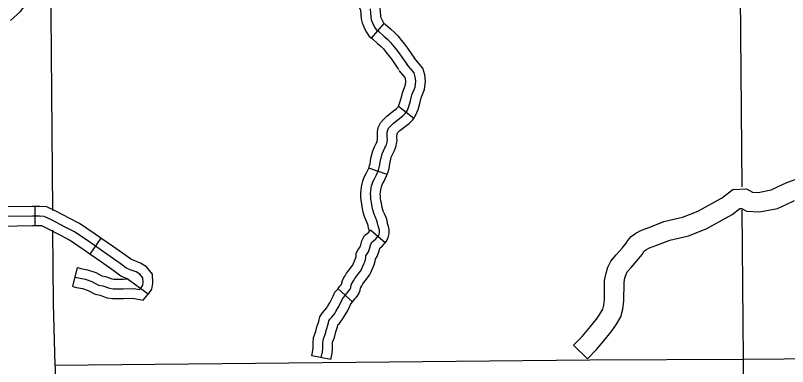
# Model space of a CAD drawing. Extents: x 1377389 to 1380723, y 1168351 to 1170484.
# Drawn here: x 1378893.2 to 1379012.3, y 1168726.1 to 1168780.3 of the extents above; entities that cross this region are included whole.
import ezdxf

# ---------------------------------------------------------------- set-up
doc = ezdxf.new("R2010")
doc.units = 0
doc.layers.add('B_Fill', color=7, linetype='Continuous')

msp = doc.modelspace()

# ---------------------------------------------------------------- linework, layer by layer
at = {"layer": 'B_Fill'}
for p, q in [((1378948.12, 1168776.75), (1378950.09, 1168779.01)), ((1378954.64, 1168764.38), (1378952.27, 1168766.22)), ((1378950.54, 1168755.75), (1378947.7, 1168756.73)), ((1378896.2, 1168750.82), (1378896.2, 1168747.82)), ((1378950.22, 1168745.19), (1378947.95, 1168747.14)), ((1378906.38, 1168745.94), (1378904.66, 1168743.48)), ((1378902.06, 1168738.47), (1378902.78, 1168741.38)), ((1378913.67, 1168737.27), (1378910.42, 1168739.63)), ((1378945.2, 1168736.11), (1378942.97, 1168738.12)), ((1378941.85, 1168727.22), (1378938.91, 1168727.78))]:
    msp.add_line(p, q, dxfattribs=at)
for points in [[(1378892.44, 1168779.48), (1378893.96, 1168780.87), (1378896.01, 1168783.61), (1378897.53, 1168785.98), (1378899.49, 1168788.13), (1378902.87, 1168792.33), (1378904.2, 1168793.41), (1378905.3, 1168793.86), (1378906.82, 1168794.21), (1378911.03, 1168794.41), (1378912.74, 1168794.64), (1378914.2, 1168795.05), (1378914.67, 1168795.21)], [(1378898.57, 1168792.69), (1378898.9, 1168750.19)], [(1379005.29, 1168753.83), (1379004.99, 1168789.32)], [(1378946.52, 1168788.21), (1378946.51, 1168788.14), (1378946.28, 1168787.64), (1378946.13, 1168786.66), (1378946.03, 1168786.14), (1378945.94, 1168785.66), (1378945.91, 1168785.22), (1378945.93, 1168784.63), (1378945.93, 1168783.33), (1378945.95, 1168782.8), (1378945.98, 1168782.28), (1378946.18, 1168781.66), (1378946.37, 1168781.19), (1378946.41, 1168781.1), (1378946.52, 1168779.74), (1378946.66, 1168779.13), (1378946.92, 1168778.5), (1378947.3, 1168777.72), (1378947.69, 1168777.12), (1378948.12, 1168776.75)], [(1378949.48, 1168787.71), (1378949.4, 1168787.25), (1378949.18, 1168786.77), (1378949.08, 1168786.15), (1378948.97, 1168785.58), (1378948.92, 1168785.29), (1378948.91, 1168785.17), (1378948.93, 1168784.68), (1378948.93, 1168783.39), (1378948.95, 1168782.94), (1378948.95, 1168782.83), (1378949, 1168782.68), (1378949.12, 1168782.39), (1378949.32, 1168781.95), (1378949.39, 1168781.42), (1378949.49, 1168780.2), (1378949.53, 1168780.04), (1378949.66, 1168779.72), (1378949.91, 1168779.21), (1378949.97, 1168779.11), (1378950.09, 1168779.01)], [(1378947.9, 1168781.26), (1378948.01, 1168779.97), (1378948.09, 1168779.58), (1378948.29, 1168779.11), (1378948.6, 1168778.46), (1378948.83, 1168778.11), (1378949.23, 1168777.76), (1378950.05, 1168777.07), (1378950.64, 1168776.54), (1378951.07, 1168776.11), (1378951.58, 1168775.47), (1378952.01, 1168774.92), (1378952.46, 1168774.35), (1378953.55, 1168772.75)], [(1378950.09, 1168779.01), (1378950.21, 1168778.9), (1378951.03, 1168778.2), (1378951.67, 1168777.63), (1378952.19, 1168777.11), (1378952.76, 1168776.41), (1378953.2, 1168775.84), (1378953.68, 1168775.23), (1378954.79, 1168773.59)], [(1378948.12, 1168776.75), (1378948.26, 1168776.63), (1378949.06, 1168775.94), (1378949.61, 1168775.45), (1378949.95, 1168775.11), (1378950.41, 1168774.54), (1378950.83, 1168774), (1378951.25, 1168773.46), (1378952.31, 1168771.91)], [(1378954.64, 1168764.38), (1378954.78, 1168764.56), (1378955.03, 1168765.04), (1378955.3, 1168765.75), (1378955.57, 1168766.68), (1378955.8, 1168767.54), (1378956.31, 1168768.86), (1378956.45, 1168770.13), (1378956.33, 1168771.11), (1378956.02, 1168772.15), (1378954.69, 1168773.72)], [(1378940.38, 1168727.5), (1378940.56, 1168728.41), (1378940.6, 1168728.89), (1378940.6, 1168729.72), (1378940.64, 1168730.24), (1378940.99, 1168731.07), (1378941.16, 1168731.85), (1378941.42, 1168732.68), (1378941.56, 1168733.2), (1378941.74, 1168733.48), (1378942, 1168733.74), (1378942.44, 1168734.29), (1378942.64, 1168734.61), (1378942.99, 1168735.25), (1378943.36, 1168735.92), (1378943.55, 1168736.36), (1378943.74, 1168736.72), (1378944.12, 1168737.15), (1378944.41, 1168737.56), (1378944.64, 1168737.79), (1378944.83, 1168738.05), (1378944.92, 1168738.27), (1378944.95, 1168738.52), (1378945.03, 1168738.83), (1378945.17, 1168739.09), (1378945.34, 1168739.35), (1378945.53, 1168739.69), (1378945.71, 1168739.92), (1378946, 1168740.3), (1378946.41, 1168740.83), (1378946.51, 1168740.97), (1378946.65, 1168741.27), (1378946.93, 1168741.94), (1378947.12, 1168742.36), (1378947.22, 1168742.65), (1378947.24, 1168742.95), (1378947.25, 1168743.18), (1378947.35, 1168743.35), (1378947.65, 1168743.79), (1378947.89, 1168744.44), (1378948.03, 1168744.99), (1378948.22, 1168745.34), (1378948.39, 1168745.47), (1378948.77, 1168745.81), (1378949, 1168746.07), (1378949.18, 1168746.28), (1378949.28, 1168746.51), (1378949.35, 1168746.8), (1378949.35, 1168747.08), (1378949.3, 1168747.34), (1378949.13, 1168747.84), (1378949.06, 1168748.26), (1378948.96, 1168748.57), (1378948.78, 1168748.99), (1378948.52, 1168749.61), (1378948.32, 1168750.31), (1378948.17, 1168751.02), (1378948.1, 1168751.45), (1378948.03, 1168751.9), (1378948, 1168752.34), (1378947.98, 1168752.8), (1378948.01, 1168753.15), (1378948.08, 1168753.61), (1378948.14, 1168753.99), (1378948.22, 1168754.25), (1378948.33, 1168754.59), (1378948.51, 1168754.97), (1378948.7, 1168755.3), (1378948.89, 1168755.68), (1378949.09, 1168756.16), (1378949.25, 1168756.63), (1378949.38, 1168757.02), (1378949.47, 1168757.59), (1378949.51, 1168757.99), (1378949.59, 1168758.25), (1378949.75, 1168758.91), (1378949.95, 1168759.38), (1378950.19, 1168759.83), (1378950.33, 1168760.09), (1378950.42, 1168760.3), (1378950.48, 1168760.54), (1378950.54, 1168760.81), (1378950.58, 1168761.03), (1378950.54, 1168761.49), (1378950.56, 1168762.19), (1378950.62, 1168762.57), (1378950.75, 1168762.87), (1378951.06, 1168763.19), (1378951.51, 1168763.64), (1378952.97, 1168764.78), (1378953.31, 1168765.12), (1378953.51, 1168765.38), (1378953.66, 1168765.66), (1378953.88, 1168766.23), (1378954.13, 1168767.09), (1378954.37, 1168768.01), (1378954.84, 1168769.22), (1378954.94, 1168770.12), (1378954.86, 1168770.8), (1378954.68, 1168771.42), (1378953.55, 1168772.75)], [(1378952.25, 1168766.19), (1378952.29, 1168766.28), (1378952.45, 1168766.7), (1378952.68, 1168767.49), (1378952.95, 1168768.47), (1378953.37, 1168769.58), (1378953.43, 1168770.12), (1378953.39, 1168770.5), (1378953.33, 1168770.68), (1378952.4, 1168771.78)], [(1378947.7, 1168756.73), (1378947.83, 1168757.11), (1378947.92, 1168757.38), (1378947.98, 1168757.79), (1378948.04, 1168758.27), (1378948.14, 1168758.63), (1378948.32, 1168759.39), (1378948.6, 1168760.02), (1378948.86, 1168760.54), (1378948.98, 1168760.75), (1378948.99, 1168760.77), (1378949.01, 1168760.88), (1378949.07, 1168761.11), (1378949.03, 1168761.45), (1378949.07, 1168762.34), (1378949.17, 1168763), (1378949.49, 1168763.72), (1378949.99, 1168764.24), (1378950.52, 1168764.77), (1378951.98, 1168765.9), (1378952.18, 1168766.11), (1378952.27, 1168766.22)], [(1378950.54, 1168755.75), (1378950.67, 1168756.15), (1378950.85, 1168756.67), (1378950.96, 1168757.4), (1378950.99, 1168757.7), (1378951.04, 1168757.87), (1378951.17, 1168758.43), (1378951.31, 1168758.73), (1378951.51, 1168759.12), (1378951.68, 1168759.43), (1378951.85, 1168759.83), (1378951.94, 1168760.21), (1378952, 1168760.5), (1378952.09, 1168760.95), (1378952.04, 1168761.53), (1378952.06, 1168762.05), (1378952.06, 1168762.06), (1378952.13, 1168762.14), (1378952.51, 1168762.51), (1378953.97, 1168763.65), (1378954.44, 1168764.12), (1378954.64, 1168764.38)], [(1378947.83, 1168747), (1378947.67, 1168747.48), (1378947.6, 1168747.9), (1378947.55, 1168748.04), (1378947.4, 1168748.41), (1378947.11, 1168749.1), (1378946.86, 1168749.95), (1378946.7, 1168750.74), (1378946.62, 1168751.2), (1378946.53, 1168751.73), (1378946.5, 1168752.26), (1378946.48, 1168752.84), (1378946.52, 1168753.34), (1378946.6, 1168753.84), (1378946.67, 1168754.3), (1378946.78, 1168754.7), (1378946.94, 1168755.15), (1378947.17, 1168755.65), (1378947.37, 1168756.01), (1378947.52, 1168756.31), (1378947.69, 1168756.7), (1378947.7, 1168756.73)], [(1378950.22, 1168745.19), (1378950.46, 1168745.47), (1378950.71, 1168746.02), (1378950.85, 1168746.62), (1378950.85, 1168747.24), (1378950.74, 1168747.74), (1378950.59, 1168748.2), (1378950.52, 1168748.63), (1378950.37, 1168749.09), (1378950.17, 1168749.57), (1378949.94, 1168750.11), (1378949.77, 1168750.67), (1378949.65, 1168751.3), (1378949.58, 1168751.69), (1378949.52, 1168752.07), (1378949.5, 1168752.41), (1378949.48, 1168752.76), (1378949.5, 1168752.97), (1378949.57, 1168753.37), (1378949.61, 1168753.67), (1378949.65, 1168753.8), (1378949.73, 1168754.02), (1378949.84, 1168754.28), (1378950.02, 1168754.6), (1378950.25, 1168755.05), (1378950.49, 1168755.63), (1378950.54, 1168755.75)], [(1378981.46, 1168727.34), (1378979.31, 1168729.43), (1378980.61, 1168730.76), (1378981.92, 1168732.29), (1378982.82, 1168733.43), (1378983.35, 1168734.23), (1378983.79, 1168734.99), (1378983.96, 1168735.57), (1378984.05, 1168736.44), (1378984.09, 1168739.39), (1378984.31, 1168740.51), (1378984.59, 1168741.44), (1378985.06, 1168742.39), (1378985.89, 1168743.34), (1378986.8, 1168744.4), (1378987.41, 1168745.14), (1378987.66, 1168745.58), (1378988.16, 1168746.2), (1378988.9, 1168746.71), (1378989.77, 1168747.17), (1378991.07, 1168747.64), (1378993.25, 1168748.49), (1378996.12, 1168749.15), (1378997.59, 1168749.73), (1378998.57, 1168750.14), (1379002.13, 1168752.11), (1379003.88, 1168753.43), (1379006, 1168753.55), (1379006.89, 1168753.03), (1379007.78, 1168752.98), (1379009.81, 1168753.36), (1379010.77, 1168753.82), (1379012.21, 1168754.52), (1379013.48, 1168754.96)], [(1378896.2, 1168750.82), (1378895.8, 1168750.82), (1378891.01, 1168750.74), (1378885.58, 1168750.49)], [(1378906.38, 1168745.94), (1378905.5, 1168746.56), (1378903.06, 1168748.17), (1378901.56, 1168748.96), (1378899.43, 1168750.07), (1378898.01, 1168750.76), (1378896.95, 1168750.82), (1378896.2, 1168750.82)], [(1378981.46, 1168727.34), (1378982.82, 1168728.74), (1378984.24, 1168730.38), (1378985.25, 1168731.67), (1378985.9, 1168732.65), (1378986.57, 1168733.8), (1378986.92, 1168734.99), (1378987.05, 1168736.26), (1378987.08, 1168739.07), (1378987.23, 1168739.79), (1378987.39, 1168740.33), (1378987.58, 1168740.71), (1378988.16, 1168741.38), (1378989.09, 1168742.47), (1378989.88, 1168743.42), (1378990.14, 1168743.87), (1378990.23, 1168743.99), (1378990.46, 1168744.14), (1378990.99, 1168744.42), (1378992.12, 1168744.83), (1378994.13, 1168745.61), (1378997.02, 1168746.28), (1378998.72, 1168746.95), (1378999.88, 1168747.43), (1379003.76, 1168749.59), (1379004.96, 1168750.49), (1379005.27, 1168750.5), (1379006, 1168750.07), (1379007.98, 1168749.97), (1379010.75, 1168750.48), (1379012.08, 1168751.12), (1379013.36, 1168751.75)], [(1379005.51, 1168727.26), (1379005.32, 1168750.27)], [(1378902.42, 1168739.93), (1378902.93, 1168739.8), (1378903.94, 1168739.59), (1378904.99, 1168739.25), (1378906, 1168738.7), (1378906.67, 1168738.58), (1378907.68, 1168738.2), (1378908.27, 1168738.11), (1378909.83, 1168738.11), (1378911.43, 1168738.16), (1378912.31, 1168737.99), (1378912.57, 1168738.28), (1378912.82, 1168738.66), (1378912.9, 1168739.08), (1378912.86, 1168739.8), (1378912.4, 1168740.35), (1378911.81, 1168740.73), (1378910.88, 1168741.06), (1378910.21, 1168741.36), (1378909.32, 1168742.03), (1378907.3, 1168743.47), (1378904.65, 1168745.32), (1378902.29, 1168746.88), (1378900.86, 1168747.64), (1378898.76, 1168748.73), (1378897.62, 1168749.28), (1378896.91, 1168749.32), (1378895.81, 1168749.32), (1378891.05, 1168749.24)], [(1378896.2, 1168747.82), (1378895.82, 1168747.82), (1378891.1, 1168747.74), (1378885.72, 1168747.49)], [(1378904.66, 1168743.48), (1378903.81, 1168744.08), (1378901.53, 1168745.59), (1378900.17, 1168746.31), (1378898.09, 1168747.39), (1378897.24, 1168747.8), (1378896.86, 1168747.82), (1378896.2, 1168747.82)], [(1378898.92, 1168747.14), (1378899.01, 1168735.87), (1378899.29, 1168726.34), (1378899.3, 1168725.92), (1378899.94, 1168702.1)], [(1378942.94, 1168738.09), (1378943.26, 1168738.53), (1378943.46, 1168738.73), (1378943.47, 1168738.82), (1378943.63, 1168739.37), (1378943.87, 1168739.84), (1378944.06, 1168740.14), (1378944.27, 1168740.51), (1378944.51, 1168740.83), (1378944.81, 1168741.22), (1378945.2, 1168741.72), (1378945.22, 1168741.74), (1378945.29, 1168741.89), (1378945.55, 1168742.53), (1378945.73, 1168742.92), (1378945.74, 1168742.94), (1378945.74, 1168743.03), (1378945.78, 1168743.63), (1378946.08, 1168744.15), (1378946.31, 1168744.49), (1378946.46, 1168744.88), (1378946.61, 1168745.53), (1378947.05, 1168746.34), (1378947.44, 1168746.64), (1378947.71, 1168746.87), (1378947.87, 1168747.06), (1378947.95, 1168747.14)], [(1378913.67, 1168737.27), (1378913.76, 1168737.38), (1378914.23, 1168738.08), (1378914.41, 1168738.98), (1378914.33, 1168740.39), (1378913.4, 1168741.49), (1378912.48, 1168742.08), (1378911.44, 1168742.46), (1378910.98, 1168742.66), (1378910.21, 1168743.24), (1378908.17, 1168744.69), (1378906.38, 1168745.94)], [(1378945.2, 1168736.11), (1378945.29, 1168736.21), (1378945.56, 1168736.58), (1378945.79, 1168736.82), (1378946.15, 1168737.33), (1378946.38, 1168737.9), (1378946.42, 1168738.23), (1378946.44, 1168738.28), (1378946.47, 1168738.34), (1378946.62, 1168738.57), (1378946.79, 1168738.87), (1378946.9, 1168739.02), (1378947.18, 1168739.39), (1378947.61, 1168739.94), (1378947.8, 1168740.21), (1378948.02, 1168740.64), (1378948.31, 1168741.35), (1378948.52, 1168741.81), (1378948.71, 1168742.36), (1378948.73, 1168742.71), (1378948.99, 1168743.1), (1378949.33, 1168743.99), (1378949.42, 1168744.38), (1378949.83, 1168744.74), (1378950.13, 1168745.09), (1378950.22, 1168745.19)], [(1378910.42, 1168739.63), (1378909.44, 1168740.06), (1378908.44, 1168740.82), (1378906.44, 1168742.24), (1378904.66, 1168743.48)], [(1378902.78, 1168741.38), (1378903.26, 1168741.26), (1378904.32, 1168741.04), (1378905.58, 1168740.64), (1378906.51, 1168740.14), (1378907.08, 1168740.03), (1378908.06, 1168739.66), (1378908.38, 1168739.61), (1378909.81, 1168739.61), (1378910.42, 1168739.63)], [(1378902.06, 1168738.47), (1378902.59, 1168738.34), (1378903.55, 1168738.14), (1378904.4, 1168737.87), (1378905.49, 1168737.27), (1378906.27, 1168737.13), (1378907.31, 1168736.74), (1378908.17, 1168736.61), (1378909.85, 1168736.61), (1378911.31, 1168736.65), (1378912.89, 1168736.35), (1378913.67, 1168737.27)], [(1378938.91, 1168727.78), (1378939.07, 1168728.62), (1378939.1, 1168728.96), (1378939.1, 1168729.78), (1378939.17, 1168730.6), (1378939.55, 1168731.52), (1378939.71, 1168732.24), (1378939.98, 1168733.08), (1378940.16, 1168733.8), (1378940.56, 1168734.43), (1378940.88, 1168734.75), (1378941.22, 1168735.16), (1378941.35, 1168735.37), (1378941.67, 1168735.97), (1378942.01, 1168736.58), (1378942.19, 1168737), (1378942.49, 1168737.58), (1378942.97, 1168738.12)], [(1378941.85, 1168727.22), (1378942.04, 1168728.2), (1378942.1, 1168728.82), (1378942.1, 1168729.66), (1378942.12, 1168729.88), (1378942.42, 1168730.61), (1378942.61, 1168731.46), (1378942.87, 1168732.27), (1378942.94, 1168732.57), (1378943.12, 1168732.74), (1378943.66, 1168733.41), (1378943.93, 1168733.84), (1378944.31, 1168734.53), (1378944.71, 1168735.26), (1378944.9, 1168735.71), (1378944.98, 1168735.86), (1378945.2, 1168736.11)], [(1379005.51, 1168727.26), (1379099.92, 1168728.04)], [(1378899.29, 1168726.34), (1378981.79, 1168727.18), (1379005.51, 1168727.26)], [(1379005.68, 1168702.1), (1379005.51, 1168727.26)]]:
    msp.add_lwpolyline(points, dxfattribs=at)

doc.saveas('drawing.dxf')
